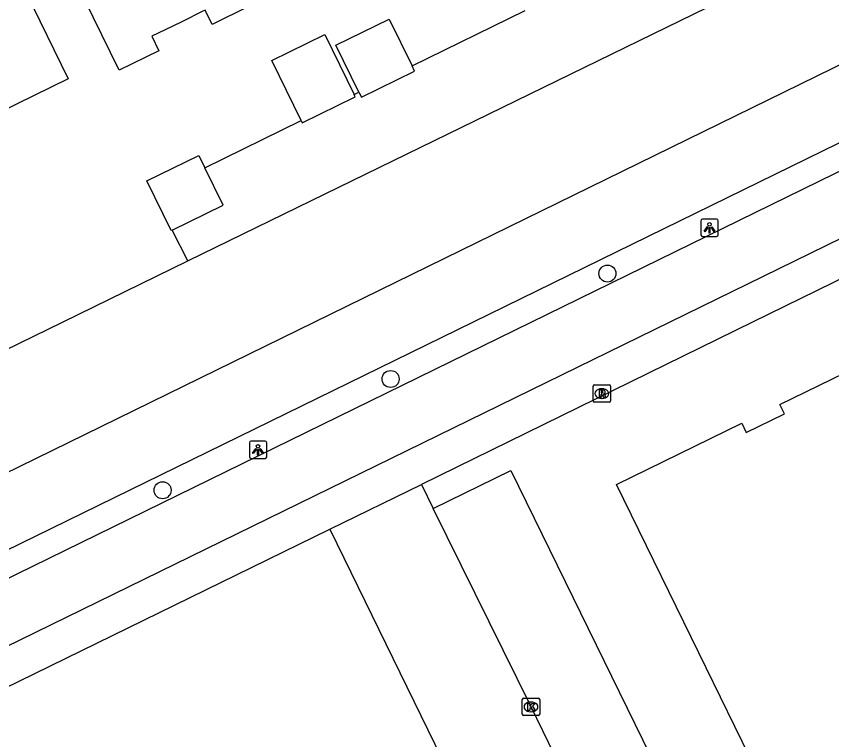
# Model space of a CAD drawing. Extents: x 160457 to 162082, y 388340 to 389736.
# Drawn here: x 160939.05 to 160985.99, y 388725.95 to 388767.62 of the extents above; entities that cross this region are included whole.
import ezdxf

# ---------------------------------------------------------------- set-up
doc = ezdxf.new("R2010")
doc.units = 0
for name, color, linetype in [('IMGEO_Boom', 7, 'Continuous'), ('IMGEO_Fietspad_gesloten', 7, 'Continuous'), ('IMGEO_Groenvoorziening', 7, 'Continuous'), ('IMGEO_Haag', 7, 'Continuous'), ('IMGEO_Kolk', 7, 'Continuous'), ('IMGEO_Lichtpunt', 7, 'Continuous'), ('IMGEO_Pand', 7, 'Continuous'), ('IMGEO_Parkeervlak_open', 7, 'Continuous'), ('IMGEO_Rijbaan_lokaal_open', 7, 'Continuous'), ('IMGEO_Rioolput', 7, 'Continuous'), ('IMGEO_Voetpad_open', 7, 'Continuous'), ('IMGEO_Waterloop', 7, 'Continuous')]:
    doc.layers.add(name, color=color, linetype=linetype)

msp = doc.modelspace()

# ---------------------------------------------------------------- linework, layer by layer
at = {"layer": 'IMGEO_Boom'}
for centre in [(160973.081, 388752.797), (160960.603, 388746.726), (160947.478, 388740.315)]:
    msp.add_circle(centre, 0.489, dxfattribs=at)
at = {"layer": 'IMGEO_Fietspad_gesloten'}
for points in [[(160825.396, 388678.948), (160825.311, 388679.157), (160830.802, 388682.457), (160968.696, 388750), (161000, 388765.333), (161001.6, 388766.116)], [(161006.396, 388764.552), (161000, 388761.421), (160976.671, 388750), (160886.716, 388705.962)]]:
    msp.add_lwpolyline(points, dxfattribs=at)
at = {"layer": 'IMGEO_Groenvoorziening'}
for points in [[(160961.835, 388764.759), (160968.352, 388767.962)], [(160958.502, 388763.122), (160958.774, 388763.255)], [(160949.905, 388758.897), (160955.447, 388761.62)], [(160948.921, 388753.525), (160948.021, 388755.303)]]:
    msp.add_lwpolyline(points, dxfattribs=at)
at = {"layer": 'IMGEO_Haag'}
msp.add_lwpolyline([(161000.979, 388767.447), (160965.347, 388750), (160778.313, 388658.421), (160776.807, 388656.846)], dxfattribs=at)
at = {"layer": 'IMGEO_Kolk'}
for p, q in [((160968.182, 388727.413), (160968.182, 388728.265)), ((160968.257, 388728.339), (160969.109, 388728.339)), ((160968.67, 388728.119), (160968.695, 388728.119)), ((160969.183, 388728.265), (160969.183, 388727.413)), ((160969.109, 388727.339), (160968.257, 388727.339)), ((160968.693, 388727.559), (160968.668, 388727.559))]:
    msp.add_line(p, q, dxfattribs=at)
for points in [[(160968.182, 388727.413), (160968.182, 388728.265)], [(160968.257, 388728.339), (160969.109, 388728.339)], [(160969.183, 388728.265), (160969.183, 388727.413)], [(160968.503, 388728.039), (160968.626, 388728.039), (160968.626, 388727.888), (160968.756, 388728.039), (160968.92, 388728.039), (160968.774, 388727.888), (160968.927, 388727.639), (160968.775, 388727.639), (160968.69, 388727.803), (160968.626, 388727.736), (160968.626, 388727.639), (160968.503, 388727.639), (160968.503, 388728.039)], [(160969.109, 388727.339), (160968.257, 388727.339)]]:
    msp.add_lwpolyline(points, dxfattribs=at)
for centre, start, end in [((160968.259, 388728.263), 91.552, 178.448), ((160968.259, 388728.263), 91.552, 178.448), ((160969.107, 388728.263), 1.552, 88.448), ((160969.107, 388728.263), 1.552, 88.448), ((160968.259, 388727.415), 181.552, 268.448), ((160968.259, 388727.415), 181.552, 268.448), ((160969.107, 388727.415), 271.552, 358.448), ((160969.107, 388727.415), 271.552, 358.448)]:
    msp.add_arc(centre, 0.0765, start, end, dxfattribs=at)
for centre, major_axis, ratio, start_param, end_param in [((160968.669, 388727.839), (-0.387, 0.002), 0.722429, 4.712389, 7.853982), ((160968.694, 388727.839), (-0.39, 0.002), 0.717154, 1.570796, 4.712389)]:
    msp.add_ellipse(centre, major_axis=major_axis, ratio=ratio, start_param=start_param, end_param=end_param, dxfattribs=at)
at = {"layer": 'IMGEO_Lichtpunt'}
for p, q in [((160978.463, 388755.838), (160978.463, 388755.031)), ((160978.463, 388755.838), (160978.463, 388755.031)), ((160979.365, 388755.933), (160978.557, 388755.933)), ((160979.365, 388755.933), (160978.557, 388755.933)), ((160979.459, 388755.031), (160979.459, 388755.838)), ((160979.459, 388755.031), (160979.459, 388755.838)), ((160978.557, 388754.937), (160979.365, 388754.937)), ((160978.557, 388754.937), (160979.365, 388754.937)), ((160953.374, 388743.146), (160952.566, 388743.146)), ((160953.374, 388743.146), (160952.566, 388743.146)), ((160952.472, 388743.051), (160952.472, 388742.244)), ((160952.472, 388743.051), (160952.472, 388742.244)), ((160953.468, 388742.244), (160953.468, 388743.051)), ((160953.468, 388742.244), (160953.468, 388743.051)), ((160952.566, 388742.15), (160953.374, 388742.15)), ((160952.566, 388742.15), (160953.374, 388742.15))]:
    msp.add_line(p, q, dxfattribs=at)
for points in [[(160978.837, 388755.502), (160978.876, 388755.474), (160978.688, 388755.212), (160978.65, 388755.239), (160978.837, 388755.502)], [(160978.939, 388755.454), (160978.986, 388755.454), (160978.986, 388755.132), (160978.939, 388755.132), (160978.939, 388755.454)], [(160979.049, 388755.474), (160979.087, 388755.501), (160979.274, 388755.239), (160979.235, 388755.211), (160979.049, 388755.474)], [(160952.846, 388742.715), (160952.885, 388742.687), (160952.697, 388742.425), (160952.659, 388742.452), (160952.846, 388742.715)], [(160952.948, 388742.667), (160952.995, 388742.667), (160952.995, 388742.345), (160952.948, 388742.345), (160952.948, 388742.667)], [(160953.058, 388742.687), (160953.096, 388742.714), (160953.283, 388742.452), (160953.244, 388742.424), (160953.058, 388742.687)]]:
    msp.add_lwpolyline(points, dxfattribs=at)
for centre in [(160978.962, 388755.636), (160952.971, 388742.849)]:
    msp.add_circle(centre, 0.0994, dxfattribs=at)
for centre, start, end in [((160978.557, 388755.838), 90, 180), ((160978.557, 388755.838), 90, 180), ((160979.365, 388755.838), 0, 90), ((160979.365, 388755.838), 0, 90), ((160978.557, 388755.031), 180, 270), ((160978.557, 388755.031), 180, 270), ((160979.365, 388755.031), 270, 0), ((160979.365, 388755.031), 270, 360), ((160952.566, 388743.051), 90, 180), ((160952.566, 388743.051), 90, 180), ((160953.374, 388743.051), 0, 90), ((160953.374, 388743.051), 0, 90), ((160952.566, 388742.244), 180, 270), ((160952.566, 388742.244), 180, 270), ((160953.374, 388742.244), 270, 0), ((160953.374, 388742.244), 270, 360)]:
    msp.add_arc(centre, 0.0946, start, end, dxfattribs=at)
at = {"layer": 'IMGEO_Pand'}
for points in [[(160949.928, 388767.97), (160949.758, 388767.887), (160948.616, 388767.329), (160948.028, 388767.041), (160946.863, 388766.471), (160947.265, 388765.638), (160944.985, 388764.514), (160939.988, 388774.718), (160945.366, 388777.36)], [(160937.925, 388772.412), (160942.041, 388764.012), (160938.116, 388762.094), (160938.169, 388761.986), (160933.848, 388759.874)], [(160955.118, 388770.534), (160954.951, 388770.452), (160953.229, 388769.605), (160952.056, 388769.029), (160952.466, 388768.206), (160950.33, 388767.144), (160949.928, 388767.97)], [(160958.774, 388763.255), (160957.453, 388765.953), (160960.515, 388767.453), (160961.835, 388764.759)], [(160955.447, 388761.62), (160953.756, 388765.074), (160956.812, 388766.571), (160958.502, 388763.122)], [(160958.774, 388763.255), (160958.917, 388762.963), (160961.98, 388764.463), (160961.835, 388764.759)], [(160955.447, 388761.62), (160955.512, 388761.487), (160958.569, 388762.984), (160958.502, 388763.122)], [(160948.021, 388755.303), (160947.977, 388755.282), (160946.576, 388758.143), (160949.559, 388759.604), (160949.905, 388758.897)], [(160948.021, 388755.303), (160950.96, 388756.743), (160949.905, 388758.897)], [(160994.446, 388721.812), (160994.186, 388722.342), (160992.005, 388721.275), (160992.265, 388720.746), (160985.061, 388717.206), (160985.007, 388717.316), (160980.412, 388726.718), (160978.766, 388730.087), (160973.602, 388740.653), (160980.818, 388744.18), (160981.077, 388743.649), (160983.269, 388744.72), (160983.009, 388745.25), (160992.728, 388750), (160999.714, 388753.414), (160999.791, 388753.452), (161000, 388753.025), (161001.478, 388750), (161004.954, 388742.889), (161006.623, 388739.473), (161011.231, 388730.046), (161000, 388724.537), (160994.446, 388721.812)]]:
    msp.add_lwpolyline(points, dxfattribs=at)
at = {"layer": 'IMGEO_Parkeervlak_open'}
msp.add_lwpolyline([(160963.059, 388739.275), (160967.518, 388741.446), (160982.232, 388711.367)], dxfattribs=at)
at = {"layer": 'IMGEO_Rijbaan_lokaal_open'}
for points in [[(160957.1, 388738.085), (160962.382, 388740.651)], [(160962.382, 388740.651), (160963.059, 388739.275)], [(160982.232, 388711.367), (160976.723, 388711.453), (160972.373, 388720.249), (160968.684, 388727.84), (160963.059, 388739.275)], [(160957.1, 388738.085), (160972.792, 388705.905)]]:
    msp.add_lwpolyline(points, dxfattribs=at)
at = {"layer": 'IMGEO_Rioolput'}
for p, q in [((160972.264, 388745.461), (160972.264, 388746.313)), ((160972.339, 388746.387), (160973.191, 388746.387)), ((160972.752, 388746.167), (160972.777, 388746.167)), ((160973.265, 388746.313), (160973.265, 388745.461)), ((160972.775, 388745.607), (160972.75, 388745.607)), ((160973.191, 388745.387), (160972.339, 388745.387))]:
    msp.add_line(p, q, dxfattribs=at)
for points in [[(160972.264, 388745.461), (160972.264, 388746.313)], [(160972.339, 388746.387), (160973.191, 388746.387)], [(160972.853, 388746.085), (160972.601, 388746.087), (160972.601, 388745.687)], [(160972.779, 388746.006), (160972.725, 388746.006), (160972.725, 388745.925)], [(160972.725, 388745.925), (160972.777, 388745.925)], [(160973.265, 388746.313), (160973.265, 388745.461)], [(160972.601, 388745.687), (160972.725, 388745.687), (160972.725, 388745.849), (160972.736, 388745.849)], [(160972.783, 388745.82), (160972.854, 388745.687), (160972.994, 388745.687), (160972.929, 388745.813)], [(160973.191, 388745.387), (160972.339, 388745.387)]]:
    msp.add_lwpolyline(points, dxfattribs=at)
for centre, radius, start, end in [((160972.341, 388746.311), 0.0765, 91.552, 178.448), ((160972.341, 388746.311), 0.0765, 91.552, 178.448), ((160972.761, 388746.114), 0.19, 274.7715, 282.9687), ((160972.785, 388745.91), 0.0964, 77.0061, 93.1865), ((160972.799, 388745.967), 0.0378, 276.6634, 79.6772), ((160972.852, 388745.975), 0.109, 350.3612, 89.416), ((160972.85, 388745.975), 0.112, 277.5842, 350.9817), ((160973.189, 388746.311), 0.0765, 1.552, 88.448), ((160973.189, 388746.311), 0.0765, 1.552, 88.448), ((160972.341, 388745.463), 0.0765, 181.552, 268.448), ((160972.341, 388745.463), 0.0765, 181.552, 268.448), ((160972.735, 388745.796), 0.0533, 26.0293, 88.6989), ((160972.834, 388745.76), 0.108, 29.5134, 73.7905), ((160973.189, 388745.463), 0.0765, 271.552, 358.448), ((160973.189, 388745.463), 0.0765, 271.552, 358.448)]:
    msp.add_arc(centre, radius, start, end, dxfattribs=at)
for centre, major_axis, ratio, start_param, end_param in [((160972.751, 388745.887), (-0.387, 0.002), 0.722429, 4.712389, 7.853982), ((160972.776, 388745.887), (-0.39, 0.002), 0.717154, 1.570796, 4.712389)]:
    msp.add_ellipse(centre, major_axis=major_axis, ratio=ratio, start_param=start_param, end_param=end_param, dxfattribs=at)
at = {"layer": 'IMGEO_Voetpad_open'}
for points in [[(161005.821, 388761.965), (161000, 388759.109), (160981.436, 388750), (160962.382, 388740.651)], [(160888.295, 388704.396), (160957.1, 388738.085)]]:
    msp.add_lwpolyline(points, dxfattribs=at)
at = {"layer": 'IMGEO_Waterloop'}
for points in [[(160948.921, 388753.525), (160985.165, 388771.24), (160998.756, 388778.042)], [(161004.045, 388773.679), (161000, 388771.638), (160986.989, 388765.073), (160956.23, 388750), (160783.435, 388665.323), (160769.08, 388658.493)], [(160766.298, 388664.267), (160941.708, 388750), (160948.921, 388753.525)]]:
    msp.add_lwpolyline(points, dxfattribs=at)

doc.saveas('drawing.dxf')
